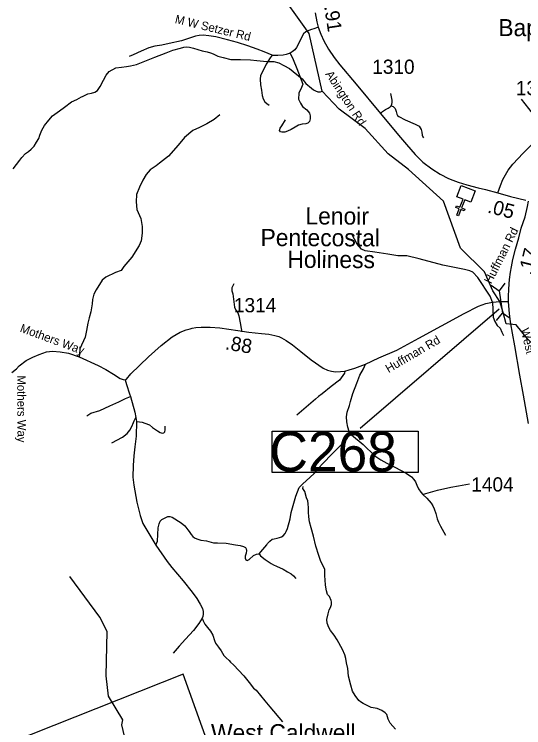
# Model space of a CAD drawing. Extents: x 1159738 to 1321356, y 736314 to 882035.
# Drawn here: x 1229932 to 1234408, y 788278 to 794549 of the extents above; entities that cross this region are included whole.
import ezdxf

# ---------------------------------------------------------------- set-up
doc = ezdxf.new("R2010")
doc.units = 0
for name, color, linetype in [('Exist Boundary Political City Limit New InsideOut', 7, 'Continuous'), ('Exist Cultural Church CELL', 7, 'Continuous'), ('Exist Cultural Church Label', 7, 'Continuous'), ('Exist Cultural Educational Facility High Label', 7, 'Continuous'), ('Exist Hydrographic Creek Single Shore', 7, 'Continuous'), ('Exist Hydrographic Misc Water Feature', 7, 'Continuous'), ('Exist Road Non-System Type 51', 7, 'Continuous'), ('Exist Road Non-System Type 51 Label', 7, 'Continuous'), ('Exist Road Secondary Mileage Hundredths English Label', 7, 'Continuous'), ('Exist Road Secondary Structure Culvert CELL', 7, 'Continuous'), ('Exist Road Secondary Structure Culvert Number Label', 7, 'Continuous'), ('Exist Road Secondary Type 51 Attributed', 7, 'Continuous'), ('Exist Road Secondary Type 51 Label', 7, 'Continuous'), ('Exist Road Secondary Type 51 Number Label', 7, 'Continuous')]:
    doc.layers.add(name, color=color, linetype=linetype)

msp = doc.modelspace()

# ---------------------------------------------------------------- linework, layer by layer
at = {"layer": 'Exist Boundary Political City Limit New InsideOut'}
msp.add_lwpolyline([(1231859.7, 787507), (1231414.6, 788748.8), (1227421.7, 787162.5)], dxfattribs=at)
at = {"layer": 'Exist Cultural Church CELL'}
msp.add_lwpolyline([(1233942.6, 792897.3), (1233889.5, 792917.8), (1233861.9, 792846.8), (1233891.7, 792835.2), (1233886, 792820.3), (1233856.1, 792831.9), (1233834.4, 792775.8), (1233819.4, 792781.6), (1233841.2, 792837.7), (1233811.4, 792849.2), (1233817.1, 792864.1), (1233847, 792852.6), (1233874.5, 792923.5), (1233820.8, 792944.5), (1233859.3, 793043.8), (1233981.1, 792996.5)], close=True, dxfattribs=at)
at = {"layer": 'Exist Hydrographic Creek Single Shore'}
for points in [[(1234197.6, 792024), (1234135.7, 792118.3), (1234064, 792284.6), (1233851.1, 792492.3), (1233702.4, 792905.9), (1233396.8, 793183.6), (1233216.8, 793321.9), (1233014.4, 793545.6), (1232785.5, 793713.3), (1232637.4, 793871.6), (1232522, 794379.1), (1232220.7, 794805.8), (1232222.8, 794855), (1232174.7, 794931.5), (1232167.7, 795000.6), (1232095.7, 795110.3), (1231939.7, 795221.8), (1231684.7, 795328.6), (1231480, 795311.7), (1231326.2, 795430.8), (1231171.8, 795691.8), (1231129.2, 795843.6), (1230998.8, 796080.6), (1230868.4, 796283)], [(1234564.5, 786464.6), (1234549.2, 786544.7), (1234598, 787020.3), (1234848.9, 788060), (1234991.9, 788437.9), (1235135.4, 788558.7), (1235313.7, 788689.2), (1235388.1, 788828.8), (1235412, 789286.9), (1235350.8, 789481.3), (1235266, 789909), (1235117, 790199.3), (1235066.4, 790630.7), (1234609.6, 791349.8), (1234567, 791568.2), (1234441.9, 791696), (1234343.1, 791818.9), (1234252.6, 791827.5), (1234228.4, 791928.6), (1234197.6, 792024)]]:
    msp.add_lwpolyline(points, dxfattribs=at)
at = {"layer": 'Exist Hydrographic Misc Water Feature'}
for points in [[(1229922.1, 793191.2), (1229980, 793265.8), (1229998.6, 793289.3), (1230029.6, 793324.6), (1230058.1, 793343.8), (1230080.6, 793363.3), (1230105.4, 793390.6), (1230126.2, 793424.1), (1230147.1, 793457.5), (1230157.7, 793485.3), (1230173, 793529), (1230198.1, 793572.3), (1230235.2, 793619.4), (1230268.2, 793656.6), (1230329.3, 793699.1), (1230374.2, 793731.9), (1230435.4, 793778.4), (1230480.1, 793799.2), (1230522.7, 793822.1), (1230530.9, 793826), (1230579.5, 793848.7), (1230611.6, 793855.9), (1230639.9, 793865.1), (1230662.2, 793878.6), (1230687.2, 793913.9), (1230714.6, 793969.3), (1230739.8, 794014.7), (1230766.6, 794046), (1230825.4, 794078.5), (1230873.7, 794085.3), (1230917.8, 794090.2), (1230954, 794095.2), (1231004.3, 794105.9), (1231079.2, 794138), (1231166.1, 794171.8), (1231267.2, 794211.2), (1231323.8, 794233.8), (1231392.3, 794252), (1231422.5, 794259.2), (1231442.6, 794262.7), (1231472.6, 794259.9), (1231506.3, 794251), (1231544.1, 794238.1), (1231581.9, 794227.1), (1231625.6, 794220), (1231655.5, 794211.2), (1231679.3, 794200.6), (1231720.7, 794181.5), (1231768.5, 794168.2), (1231834.1, 794152.5), (1231920.1, 794150.4), (1232006.1, 794148.1), (1232064, 794142.6), (1232149.8, 794132.4), (1232211.9, 794134.8), (1232257.5, 794121.6), (1232301, 794098.5), (1232350.2, 794071.2), (1232383.6, 794044.3), (1232460, 793980.3), (1232495, 793939.4), (1232544, 793898.1), (1232561.6, 793885.6), (1232577.5, 793877.2), (1232599.1, 793866.7), (1232623.1, 793866.1), (1232637.4, 793871.6)], [(1233280.5, 788263.8), (1233257.2, 788290.4), (1233235.8, 788319), (1233216.8, 788353.5), (1233205.8, 788393.8), (1233190.1, 788408.2), (1233162.6, 788428.9), (1233121.1, 788446), (1233067.3, 788455.4), (1232998.1, 788491.2), (1232974.5, 788503.9), (1232958.7, 788516.2), (1232927.9, 788561.1), (1232904.9, 788597.7), (1232888.3, 788652.2), (1232868.3, 788730.7), (1232862, 788796.9), (1232851.3, 788847.2), (1232844.2, 788885.4), (1232835.1, 788917.7), (1232816.2, 788966.2), (1232768.3, 789049.5), (1232741.5, 789092.2), (1232710.5, 789133), (1232695.1, 789157.5), (1232682.1, 789195.8), (1232679, 789229.9), (1232690.2, 789277.7), (1232699.2, 789313.5), (1232709.8, 789333.1), (1232720.3, 789360.9), (1232719, 789383), (1232715.3, 789397.1), (1232700.2, 789431.5), (1232684.8, 789449.9), (1232675.4, 789480.2), (1232666.7, 789530.4), (1232664, 789576.5), (1232660.9, 789612.6), (1232659.4, 789638.7), (1232660, 789654.7), (1232660.4, 789668.7), (1232649, 789695), (1232626.1, 789739.6), (1232607.5, 789792.1), (1232581.5, 789872.9), (1232561.8, 789961.4), (1232541.6, 790034), (1232527.1, 790088.5), (1232520.1, 790130.6), (1232517.2, 790172.7), (1232518.3, 790210.7), (1232515.1, 790244.8), (1232509.8, 790271), (1232500.4, 790297.3), (1232483.8, 790353.7), (1232468.5, 790380.1), (1232468.9, 790398.1)], [(1230944.9, 788016.8), (1230877.8, 788303.7), (1230886.9, 788346.2), (1230758.8, 788555.6), (1230738.8, 788733.2), (1230748.9, 789123.7), (1230684.8, 789249.7), (1230418.8, 789606.2)]]:
    msp.add_lwpolyline(points, dxfattribs=at)
at = {"layer": 'Exist Road Non-System Type 51'}
for points in [[(1232603.3, 794436.5), (1232572.4, 794422.9), (1232534.3, 794413.3), (1232514.5, 794404.5), (1232492.1, 794393.6), (1232472.3, 794375.9), (1232454.6, 794345.2), (1232428.8, 794289.4), (1232412.5, 794258), (1232396.1, 794236.3), (1232373.7, 794217.2), (1232356, 794205.6), (1232321.3, 794194.7), (1232294, 794189.3), (1232248.4, 794185.9), (1232207.6, 794187.2), (1232196.3, 794189.7)], [(1232196.3, 794189.7), (1232126.9, 794217.6), (1232065.7, 794242.8), (1231984, 794271.4), (1231894.4, 794301.1), (1231806.6, 794324.2), (1231702.5, 794349.4), (1231639.9, 794360.3), (1231592.6, 794363.7), (1231555.2, 794363), (1231524.5, 794357.6), (1231470.8, 794339.9), (1231400, 794316), (1231293.8, 794290.8), (1231228.9, 794276.6), (1231167.7, 794267.1), (1231114.6, 794252.8), (1231047.9, 794224.9), (1230975.1, 794192.2), (1230942, 794176.6)], [(1232356, 794205.6), (1232383.5, 794149.9), (1232414.2, 794071.7), (1232466.3, 793935.2), (1232455.6, 793906), (1232432.6, 793853.9), (1232429.5, 793801.7), (1232447.9, 793766.4), (1232464.8, 793738.8), (1232501.5, 793708.2), (1232526.1, 793680.5), (1232532.2, 793657.5), (1232530.7, 793629.9), (1232526.1, 793605.4), (1232512.3, 793591.6), (1232493.9, 793585.5), (1232460.2, 793582.4), (1232429.5, 793573.2), (1232398.9, 793556.3), (1232363.6, 793536.4), (1232332.9, 793521), (1232308.4, 793511.8), (1232283.9, 793511.8), (1232271.6, 793516.4), (1232262.4, 793527.2), (1232268.6, 793547.1), (1232283.9, 793568.6), (1232316.1, 793620.7)], [(1232196.3, 794189.7), (1232181.2, 794164.5), (1232144.4, 794111.5), (1232109.2, 794037.2), (1232093.8, 794009.5), (1232092.3, 793977.3), (1232094.6, 793927.5), (1232103.8, 793882.2), (1232109.2, 793836.2), (1232119.9, 793804.8), (1232133.7, 793779.5), (1232150.6, 793763.4), (1232171.2, 793748.8)], [(1233148.8, 793675.5), (1233168.1, 793692.9), (1233194.5, 793710.9), (1233215.7, 793723.2), (1233233.7, 793735.4), (1233244.7, 793744.4), (1233250.5, 793757.9), (1233253, 793772.7), (1233252.4, 793794.8), (1233240.8, 793852.1)], [(1234602.4, 793522.1), (1234576.9, 793563.5), (1234524.4, 793630.4), (1234454.4, 793721.2), (1234387.6, 793804)], [(1233244.7, 793744.4), (1233260.7, 793737.8), (1233271, 793728.8), (1233278.1, 793719.8), (1233285.8, 793692.7), (1233292.9, 793671.5), (1233299.3, 793659.3), (1233312.1, 793649), (1233364.9, 793621.9), (1233454.9, 793583.3), (1233489, 793564), (1233499.3, 793550.5), (1233506.4, 793535.7), (1233512.7, 793512.8), (1233516.5, 793485.8), (1233521, 793471.6), (1233527.5, 793462)], [(1231737.6, 793664.4), (1231688.6, 793624.5), (1231622.6, 793586.2), (1231558.3, 793552.4), (1231501.6, 793527.9), (1231428, 793466.5), (1231372.8, 793397.5), (1231285.5, 793302.4), (1231208.8, 793241.1), (1231178.5, 793217.1), (1231124.8, 793180.3), (1231089.6, 793140.4), (1231062, 793091.3), (1231032.8, 793029.9), (1231006.8, 792964), (1231003.7, 792899.6), (1231008.3, 792833.6), (1231045.1, 792753.9), (1231055.8, 792684.1), (1231055.8, 792625.8), (1231048.1, 792556.8), (1231028.2, 792515.4), (1230963.8, 792414.2), (1230895.2, 792332.1), (1230870.7, 792296.9), (1230820.1, 792280), (1230735.8, 792237), (1230705.1, 792211), (1230650, 792126.6), (1230631.6, 792088.3), (1230619.3, 792042.2), (1230614.7, 792002.4)], [(1234134.3, 792017.8), (1234112, 792070), (1234004.1, 792235.6), (1233960.9, 792280.5), (1233935.8, 792294.9), (1233889, 792305.7), (1233698.5, 792343.5), (1233489.9, 792399.3), (1233382.1, 792424.5), (1233303, 792426.3), (1233213.1, 792438.9), (1233099.8, 792458.6), (1233013.5, 792469.4), (1232982.9, 792483.8), (1232945.2, 792528.8), (1232896.7, 792615.2)], [(1231860.9, 792179.8), (1231844.4, 792143.2), (1231844.4, 792117.5), (1231851.7, 792090), (1231866.4, 791974.6), (1231879.2, 791948.9), (1231895.7, 791925.1), (1231904.8, 791899.4), (1231915.8, 791837.1), (1231925, 791787.6), (1231932.3, 791758.3)], [(1230614.7, 792002.4), (1230604.1, 791933.9), (1230588.8, 791880.2), (1230578.1, 791832.6), (1230565.8, 791768.2), (1230553.5, 791709.9), (1230509.1, 791607.1), (1230506, 791561.1), (1230503, 791537)], [(1234134.3, 792017.8), (1234139.8, 791885.3), (1234153.4, 791847), (1234173.8, 791814), (1234199.7, 791790.2), (1234214.7, 791755.9), (1234231, 791724.2)], [(1232874, 790881.2), (1232862.5, 790919.3), (1232853.5, 790967.6), (1232852.2, 791011.2), (1232856.3, 791052.1), (1232876.7, 791108.9), (1232886.2, 791145.9), (1232906.6, 791215.9), (1232940.6, 791305), (1232967.9, 791376.3), (1232999.2, 791431.7), (1233018.2, 791474)], [(1232837.6, 791411.4), (1232833.4, 791395.3), (1232788.7, 791332.6), (1232714.7, 791277.3), (1232637.1, 791213.9), (1232606.2, 791189.4)], [(1230904.9, 791336.5), (1230918.7, 791294.3), (1230943.2, 791213), (1230953.2, 791190), (1230991.5, 791051.8), (1231000.7, 791005), (1231006.1, 790968.2)], [(1230568.6, 791019.3), (1230603.8, 791041.5), (1230683.5, 791066.1), (1230770.9, 791108.2), (1230851.3, 791141.2), (1230908.8, 791171.1), (1230953.2, 791190)], [(1232606.2, 791189.4), (1232578.2, 791164.9), (1232413.9, 791025)], [(1230790.1, 790782), (1230882.8, 790831.8), (1230925, 790864), (1230947.2, 790893.2), (1230963.3, 790923.9), (1230978.6, 790959.9), (1230986.3, 790975.2), (1231000.7, 791005)], [(1231006.1, 790968.2), (1231003, 790840.9), (1230992.3, 790746.5), (1230983.1, 790666.3), (1230976.2, 790582), (1230973.1, 790479.5), (1230982.3, 790410.5), (1231008.4, 790259.8), (1231038.2, 790142.5), (1231060.3, 790072.6), (1231175.2, 789883)], [(1231006.1, 790968.2), (1231032, 790966.7), (1231055.8, 790962.1), (1231080.3, 790955.9), (1231120.9, 790939.1), (1231145.4, 790916.8), (1231189.9, 790886.2), (1231213.6, 790871.6), (1231230.5, 790867), (1231245.8, 790869.3), (1231253.5, 790877.7), (1231258.9, 790895.4), (1231258.1, 790929.1)], [(1232084.2, 789805.7), (1232098.3, 789825), (1232152.3, 789883.8), (1232157, 789897.3), (1232175.8, 789918.4), (1232198.7, 789933.7), (1232213.9, 789938.4), (1232242.1, 789944.3), (1232262.7, 789949), (1232278.5, 789955.5), (1232293.8, 789965.4), (1232311.9, 789985.9), (1232320.7, 790001.1), (1232333.6, 790028.9), (1232356.7, 790114.7), (1232363.5, 790168.8), (1232388, 790252), (1232405.7, 790314.1), (1232434.3, 790388), (1232464.3, 790419.7), (1232532.3, 790480.4), (1232567.7, 790513.4), (1232604.5, 790559.6), (1232642.6, 790599.3), (1232724.2, 790683.8), (1232777.3, 790737.9), (1232838.6, 790795.3), (1232859, 790821.7), (1232869.9, 790838.9), (1232874, 790881.2)], [(1232874, 790881.2), (1232896.1, 790852.1), (1232997.5, 790766.8), (1233100.2, 790668.8), (1233151.8, 790631.2), (1233204.2, 790601.8), (1233277, 790566.8), (1233376.2, 790514.4), (1233422.2, 790482.3), (1233443.2, 790459.2), (1233456.5, 790438.9), (1233468.4, 790409.5), (1233483.6, 790376.3), (1233505.3, 790348.3), (1233522.8, 790328)], [(1233522.8, 790328), (1233548.4, 790337.2), (1233651.9, 790365.9), (1233768, 790392.5), (1233833.7, 790404.4), (1233931.6, 790420.5)], [(1233522.8, 790328), (1233555.4, 790296.7), (1233594.6, 790252.6), (1233609.3, 790226.7), (1233622.5, 790201.5), (1233635.1, 790159.5), (1233648.4, 790112.7), (1233660.2, 790083.2), (1233675.6, 790048.2), (1233720.4, 789971.3)], [(1231175.2, 789883), (1231188.9, 789918.6), (1231195.7, 790033.5), (1231203.8, 790070.5), (1231213.4, 790092.9), (1231228.3, 790107.4), (1231269.2, 790128.5), (1231281.4, 790133.8), (1231297.8, 790133.8), (1231318.2, 790128.5), (1231398.5, 790079.7), (1231431.2, 790053.3), (1231455.7, 790017.6), (1231468.2, 790003.6), (1231473.5, 789994.8)], [(1231473.5, 789994.8), (1231487, 789976.6), (1231499.9, 789959.5), (1231514.6, 789946.6), (1231535.7, 789937.2), (1231570.4, 789927.2), (1231620.8, 789919), (1231681.9, 789903.7), (1231718.3, 789901.4), (1231795, 789900.3), (1231875.4, 789883.8), (1231917.7, 789879.7), (1231945.9, 789869.1), (1231962.3, 789860.9), (1231970.5, 789850.3), (1231971.7, 789835.1), (1231969.4, 789812.7), (1231961.1, 789786.9), (1231961.7, 789768.1), (1231967, 789754), (1231972.3, 789750.5), (1231978.2, 789748.1), (1231994.6, 789756.3), (1232035.1, 789791.6), (1232060.3, 789803.9), (1232084.2, 789805.7)], [(1231175.2, 789883), (1231275.8, 789737.4), (1231317.1, 789685.2), (1231415.2, 789569.2), (1231495.7, 789468.1), (1231534.6, 789413.1), (1231565.6, 789364.4), (1231586.3, 789324.5), (1231590.7, 789299.4), (1231591.4, 789275.8), (1231589.2, 789254), (1231584.1, 789241.5), (1231553.1, 789194.2), (1231507.3, 789132.1), (1231435.7, 789056.1), (1231381.9, 788995.1), (1231328.1, 788933.8)], [(1232084.2, 789805.7), (1232094.7, 789788), (1232136.8, 789756.9), (1232188.1, 789722), (1232208.2, 789709.2), (1232234.5, 789697), (1232294.4, 789671.2), (1232331.2, 789647.3), (1232364.6, 789629.7), (1232384.6, 789612.1), (1232405.2, 789590.4)], [(1231584.1, 789241.5), (1231592.8, 789217), (1231606.1, 789188.2), (1231630.5, 789158), (1231655.6, 789125.5), (1231675.5, 789091.5), (1231692.5, 789044.2), (1231701.2, 789019.4), (1231725.6, 788986.2), (1231750.7, 788954.4), (1231772.8, 788913.1), (1231793.5, 788890.9), (1231818.6, 788869.5), (1231832.6, 788853.2), (1231859.1, 788831.1), (1231948.3, 788732.4), (1231994.8, 788674.8), (1232033.9, 788626.1), (1232055.8, 788607.3), (1232134.1, 788512.7), (1232177.6, 788462.5), (1232288.9, 788329.9)]]:
    msp.add_lwpolyline(points, dxfattribs=at)
at = {"layer": 'Exist Road Secondary Structure Culvert CELL'}
for p, q in [((1234123.4, 792166.4), (1234191.6, 792118.5)), ((1234243.1, 792184), (1234191.6, 792118.5)), ((1234191.6, 792118.5), (1234220.4, 791922.2)), ((1234168.9, 791856.8), (1234220.4, 791922.2)), ((1234288.6, 791874.4), (1234220.4, 791922.2))]:
    msp.add_line(p, q, dxfattribs=at)
at = {"layer": 'Exist Road Secondary Structure Culvert Number Label'}
msp.add_line((1234192.5, 791955.3), (1232970.5, 790906.4), dxfattribs=at)
msp.add_lwpolyline([(1232196.7, 790885.2), (1233479.5, 790885.2), (1233479.5, 790520.3), (1232196.7, 790520.3)], close=True, dxfattribs=at)
at = {"layer": 'Exist Road Secondary Type 51 Attributed'}
for points in [[(1232574.4, 794560.2), (1232589.9, 794483.6), (1232603.3, 794436.5), (1232626.4, 794372.8), (1232652.2, 794314.2), (1232693.2, 794242.4), (1232742.8, 794167.7), (1232792.3, 794103.3), (1232936.5, 793933.1), (1233148.8, 793675.5), (1233308.2, 793485.3), (1233377.7, 793402.9), (1233454.9, 793317.3), (1233521.5, 793250.2), (1233599.4, 793189.7), (1233674, 793142.1), (1233747.2, 793106.3), (1233786.4, 793089.6), (1233832.7, 793072.2), (1233907.6, 793049.7), (1234006.7, 793023.9), (1234071, 793007.2), (1234182, 792978.3)], [(1234182, 792978.3), (1234205.2, 793042.6), (1234224.5, 793095.7), (1234271.1, 793178.9), (1234312.1, 793232.6), (1234403.9, 793329.2), (1234487.7, 793414.2), (1234557.7, 793480.3), (1234602.4, 793522.1), (1234720.7, 793637.6), (1234879.3, 793787)], [(1234182, 792978.3), (1234293.3, 792946.1), (1234426.2, 792914.8)], [(1234275.7, 792025), (1234275.2, 792070.5), (1234277.9, 792130.9), (1234279.6, 792178.7), (1234283.9, 792217.5), (1234291.1, 792282.3), (1234299.8, 792330.1), (1234311.8, 792394), (1234334.9, 792483), (1234364.5, 792584.9), (1234385.9, 792667.2), (1234419.3, 792767.9), (1234441.8, 792859.4), (1234451.3, 792907)], [(1229908.9, 791399.8), (1229950.8, 791431.8), (1229974.5, 791457.5), (1230037.3, 791504.1), (1230094.8, 791534.8), (1230149.9, 791558.5), (1230215.6, 791582.2), (1230266.9, 791587.6), (1230335.1, 791581.5), (1230407.2, 791569.2), (1230503, 791537), (1230670, 791462.6), (1230737.5, 791425.8), (1230802.6, 791385.1), (1230863.5, 791348), (1230888.1, 791337.2), (1230904.9, 791336.5), (1230918.7, 791341.8), (1230955.5, 791387.1), (1231109.8, 791536.6), (1231221.7, 791638.1), (1231318.8, 791714), (1231388, 791753.2), (1231443.2, 791775.6), (1231477.9, 791784.9), (1231493.7, 791789), (1231526.4, 791794.5), (1231574.7, 791798.7), (1231652, 791799.4), (1231738.7, 791793.1), (1231897.5, 791770), (1231992.3, 791754.6), (1232103.4, 791744.1), (1232169.9, 791735.7), (1232221.6, 791726.6), (1232257.3, 791715.2), (1232280.4, 791704.7), (1232320.7, 791680.4), (1232375.7, 791642.1), (1232448.5, 791584.7), (1232539.4, 791512.7), (1232644.6, 791438.7), (1232683.8, 791421.2), (1232718.1, 791412.1), (1232754.4, 791407.2), (1232798.5, 791407.9), (1232837.6, 791411.4), (1232873.3, 791422.6), (1232922.9, 791438.7), (1233018.2, 791474), (1233135.3, 791528.1), (1233293.2, 791596.1), (1233485.1, 791701.8), (1233885.1, 791918.9), (1234010, 791982.8), (1234075.6, 792006.2), (1234134.3, 792017.8), (1234197.6, 792024), (1234275.7, 792025)], [(1234449.9, 790952.6), (1234405.2, 791200.2), (1234374.6, 791377.9), (1234329.9, 791633.6), (1234308.9, 791744.7), (1234294.9, 791828.9), (1234287, 791889.4), (1234279.1, 791951.7), (1234275.7, 792025)]]:
    msp.add_lwpolyline(points, dxfattribs=at)

# ---------------------------------------------------------------- texts
at = {"layer": 'Exist Cultural Church Label'}
msp.add_text('Baptist', height=150, dxfattribs=at).set_placement((1234185.1, 794356.7))
for s, p in [('Lenoir', (1232490.1, 792701.5)), ('Pentecostal', (1232095.6, 792511.9)), ('Holiness', (1232331.2, 792320))]:
    msp.add_text(s, height=150, rotation=359.79646, dxfattribs=at).set_placement(p)
at = {"layer": 'Exist Cultural Educational Facility High Label'}
msp.add_text('West Caldwell', height=150, dxfattribs=at).set_placement((1231660.2, 788159.2))
at = {"layer": 'Exist Road Non-System Type 51 Label'}
msp.add_text('M W Setzer Rd', height=75, rotation=346.40337, dxfattribs=at).set_placement((1231338.5, 794472.9))
at = {"layer": 'Exist Road Secondary Mileage Hundredths English Label'}
for s, rotation, p in [('.91', 278.54982, (1232654.3, 794617.1)), ('.05', 345.64953, (1234083.1, 792807.1)), ('.17', 75.47559, (1234478.4, 792247.9)), ('.88', 350.17262, (1231780.2, 791604.6))]:
    msp.add_text(s, height=125, rotation=rotation, dxfattribs=at).set_placement(p)
at = {"layer": 'Exist Road Secondary Structure Culvert Number Label'}
msp.add_text('C268', height=350, dxfattribs=at).set_placement((1232174.5, 790530))
at = {"layer": 'Exist Road Secondary Type 51 Label'}
for s, rotation, p in [('Abington Rd', 303.42023, (1232661.8, 794022.7)), ('Huffman Rd', 63.29342, (1234123, 792173)), ('Mothers Way', 339.85781, (1229976, 791759.8)), ('West', 283.19701, (1234380.2, 791781.2)), ('Huffman Rd', 30.27906, (1233220.1, 791394.3)), ('Mothers Way', 270.34339, (1229957.1, 791375))]:
    msp.add_text(s, height=75, rotation=rotation, dxfattribs=at).set_placement(p)
at = {"layer": 'Exist Road Secondary Type 51 Number Label'}
for s, p in [('1310', (1233077.4, 794025.2)), ('1392', (1234338.6, 793837.7)), ('1314', (1231861.8, 791929.2)), ('1404', (1233947.7, 790353.8))]:
    msp.add_text(s, height=125, dxfattribs=at).set_placement(p)

doc.saveas('drawing.dxf')
